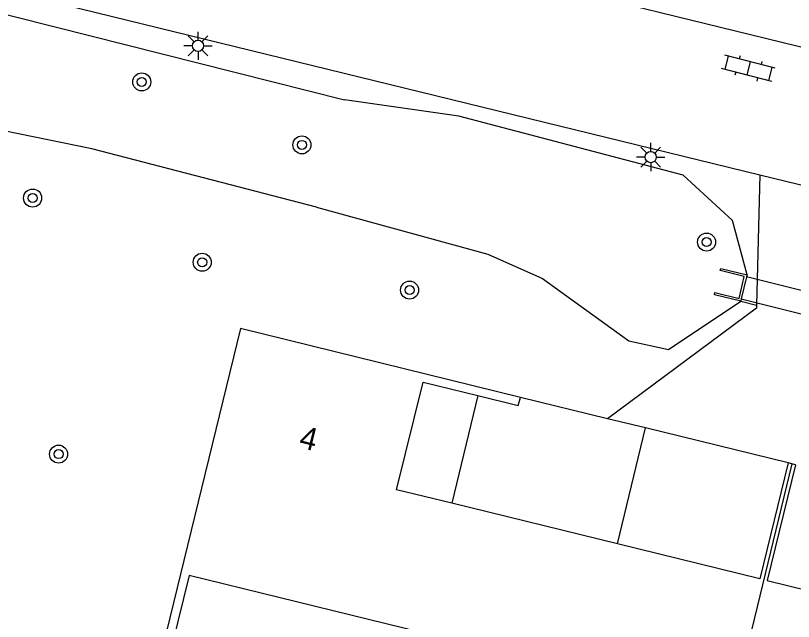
# Model space of a CAD drawing. Extents: x 128999 to 131010, y 395498 to 399007.
# Drawn here: x 129151.21 to 129185.67, y 397804.18 to 397831.04 of the extents above; entities that cross this region are included whole.
import ezdxf

# ---------------------------------------------------------------- set-up
doc = ezdxf.new("R2010")
doc.units = 0
for name, color, linetype in [('gg-afsc-erfafscheiding', 7, 'Continuous'), ('gg-anno-huisnummerreeks BGT', 7, 'Continuous'), ('gg-bbg-gedigitaliseerde bebouwing', 7, 'Continuous'), ('gg-bbg-hoofdgebouw', 7, 'Continuous'), ('gg-bbg-luifel en loopbrug', 7, 'Continuous'), ('gg-bbg-tussenscheiding', 7, 'Continuous'), ('gg-knt-verharding', 7, 'Continuous'), ('gg-kntw-bovenkant insteek waterloop', 7, 'Continuous'), ('gg-kwrk-duiker nz buis', 7, 'Continuous'), ('gg-kwrk-uitstroombak niveau min 01', 7, 'Continuous'), ('gt-grn-groengrens', 7, 'Continuous'), ('gt-grn-vlakafsluiter', 7, 'Continuous'), ('gt-symb-boom', 7, 'Continuous'), ('gt-symb-klinker verharding', 7, 'Continuous'), ('gt-symb-lichtmast', 7, 'Continuous')]:
    doc.layers.add(name, color=color, linetype=linetype)

# ---------------------------------------------------------------- blocks, each defined once
blk = doc.blocks.new('gt0-KL1')
at = {"layer": 'gt-symb-klinker verharding'}
for p, q in [((-0.5, 0.3), (-0.5, 0.45)), ((0.5, 0.3), (0.5, 0.45)), ((-1.15, 0.3), (1.15, 0.3)), ((-1, -0.3), (-1, 0.3)), ((0, -0.3), (0, 0.3)), ((1, -0.3), (1, 0.3)), ((-1.15, -0.3), (1.15, -0.3)), ((-0.5, -0.45), (-0.5, -0.3)), ((0.5, -0.45), (0.5, -0.3))]:
    blk.add_line(p, q, dxfattribs=at)
blk = doc.blocks.new('gt0-BOOM')
at = {"layer": 'gt-symb-boom'}
for radius in [0.4, 0.2]:
    blk.add_circle((0, 0), radius, dxfattribs=at)
blk = doc.blocks.new('gt0-LMAST')
at = {"layer": 'gt-symb-lichtmast'}
for p, q in [((-0.182, 0.173), (-0.447, 0.438)), ((-0.005, 0.246), (-0.005, 0.621)), ((0.172, 0.173), (0.437, 0.438)), ((-0.255, -0.004), (-0.63, -0.004)), ((-0.182, -0.181), (-0.447, -0.446)), ((-0.005, -0.254), (-0.005, -0.629)), ((0.437, -0.446), (0.172, -0.181)), ((0.245, -0.004), (0.62, -0.004))]:
    blk.add_line(p, q, dxfattribs=at)
blk.add_circle((-0.005, -0.004), 0.25, dxfattribs=at)

msp = doc.modelspace()

# ---------------------------------------------------------------- linework, layer by layer
at = {"layer": 'gg-afsc-erfafscheiding'}
for p, q in [((129177.437, 397813.167), (129173.573, 397814.11)), ((129179.112, 397812.758), (129177.437, 397813.167))]:
    msp.add_line(p, q, dxfattribs=at)
at = {"layer": 'gg-bbg-gedigitaliseerde bebouwing'}
msp.add_lwpolyline([(129169.599, 397798.3), (129170.819, 397803.294), (129158.891, 397806.214), (129157.628, 397801.055)], dxfattribs=at)
at = {"layer": 'gg-bbg-hoofdgebouw'}
for p, q in [((129185.601, 397811.171), (129185.442, 397811.213)), ((129185.76, 397811.13), (129185.601, 397811.171)), ((129170.529, 397809.421), (129168.084, 397810.02)), ((129177.869, 397807.621), (129170.529, 397809.421))]:
    msp.add_line(p, q, dxfattribs=at)
for points in [[(129173.573, 397814.11), (129161.167, 397817.163), (129157.251, 397801.137)], [(129168.084, 397810.02), (129169.258, 397814.788), (129171.683, 397814.191)], [(129171.683, 397814.191), (129173.472, 397813.751), (129173.573, 397814.11)], [(129185.442, 397811.213), (129184.182, 397806.073), (129177.869, 397807.621)], [(129185.76, 397811.13), (129184.501, 397805.995), (129190.814, 397804.447)]]:
    msp.add_lwpolyline(points, dxfattribs=at)
at = {"layer": 'gg-bbg-luifel en loopbrug'}
for p, q in [((129171.683, 397814.191), (129170.529, 397809.421)), ((129177.869, 397807.621), (129179.112, 397812.758)), ((129185.442, 397811.213), (129179.112, 397812.758))]:
    msp.add_line(p, q, dxfattribs=at)
at = {"layer": 'gg-bbg-tussenscheiding'}
msp.add_line((129185.601, 397811.171), (129182.958, 397800.323), dxfattribs=at)
at = {"layer": 'gg-knt-verharding'}
for p, q in [((129133.188, 397842.592), (129202.204, 397825.686)), ((129137.277, 397835.464), (129184.183, 397823.978)), ((129184.183, 397823.978), (129184.03, 397818.197))]:
    msp.add_line(p, q, dxfattribs=at)
msp.add_lwpolyline([(129184.03, 397818.197), (129184.027, 397818.07), (129177.437, 397813.167)], dxfattribs=at)
at = {"layer": 'gg-kntw-bovenkant insteek waterloop'}
for points in [[(129137.859, 397831.871), (129139.134, 397833.295), (129148.033, 397831.788), (129165.779, 397827.307)], [(129164.543, 397822.539), (129154.584, 397825.135), (129142.876, 397827.519), (129138.43, 397828.813), (129137.58, 397830.708)], [(129183.613, 397819.55), (129182.971, 397821.951), (129180.788, 397823.97), (129170.842, 397826.585), (129165.779, 397827.307)], [(129164.543, 397822.539), (129172.13, 397820.455), (129174.553, 397819.384), (129178.376, 397816.617), (129180.138, 397816.232), (129183.333, 397818.382)]]:
    msp.add_lwpolyline(points, dxfattribs=at)
at = {"layer": 'gg-kwrk-duiker nz buis'}
for p, q in [((129191.259, 397817.543), (129183.589, 397819.452)), ((129183.356, 397818.479), (129190.977, 397816.588))]:
    msp.add_line(p, q, dxfattribs=at)
at = {"layer": 'gg-kwrk-uitstroombak niveau min 01'}
for p, q in [((129183.259, 397818.503), (129183.492, 397819.476)), ((129183.589, 397819.452), (129183.356, 397818.479)), ((129183.613, 397819.55), (129183.589, 397819.452)), ((129183.356, 397818.479), (129183.333, 397818.382))]:
    msp.add_line(p, q, dxfattribs=at)
for points in [[(129183.492, 397819.476), (129182.422, 397819.732), (129182.445, 397819.829), (129183.613, 397819.55)], [(129183.333, 397818.382), (129182.165, 397818.662), (129182.189, 397818.759), (129183.259, 397818.503)]]:
    msp.add_lwpolyline(points, dxfattribs=at)
at = {"layer": 'gt-grn-groengrens'}
msp.add_line((129183.333, 397818.382), (129184.03, 397818.197), dxfattribs=at)
at = {"layer": 'gt-grn-vlakafsluiter'}
msp.add_line((129184.183, 397823.978), (129192.91, 397821.854), dxfattribs=at)

# ---------------------------------------------------------------- block references
at = {"layer": 'gt-symb-boom'}
for p in [(129156.798, 397828.098), (129163.891, 397825.307), (129151.962, 397822.949), (129181.819, 397820.995), (129159.474, 397820.102), (129168.663, 397818.867), (129153.113, 397811.597)]:
    msp.add_blockref('gt0-BOOM', p, dxfattribs=at)
at = {"layer": 'gt-symb-klinker verharding', "rotation": 165.40804380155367}
msp.add_blockref('gt0-KL1', (129183.673, 397828.698), dxfattribs=at)
at = {"layer": 'gt-symb-lichtmast'}
for p in [(129159.294, 397829.701), (129179.349, 397824.768)]:
    msp.add_blockref('gt0-LMAST', p, dxfattribs=at)

# ---------------------------------------------------------------- texts
at = {"layer": 'gg-anno-huisnummerreeks BGT'}
msp.add_text('4', height=1, rotation=346.2, dxfattribs=at).set_placement((129163.717, 397811.901))

doc.saveas('drawing.dxf')
